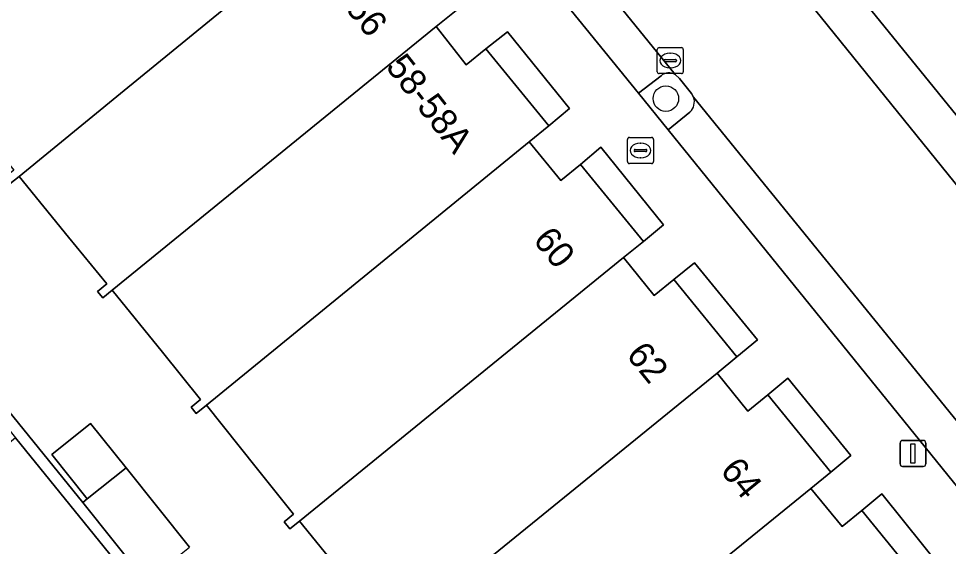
# Model space of a CAD drawing. Extents: x 161772 to 163126, y 383092 to 383917.
# Drawn here: x 162185.57 to 162221.23, y 383235.01 to 383255.24 of the extents above; entities that cross this region are included whole.
import ezdxf

# ---------------------------------------------------------------- set-up
doc = ezdxf.new("R2010")
doc.units = 0
for name, color, linetype in [('IMGEO_Boom', 7, 'Continuous'), ('IMGEO_Brandkraan', 7, 'Continuous'), ('IMGEO_Erf', 7, 'Continuous'), ('IMGEO_Groenvoorziening', 7, 'Continuous'), ('IMGEO_Kolk', 7, 'Continuous'), ('IMGEO_Lichtmast', 7, 'Continuous'), ('IMGEO_Pand', 7, 'Continuous'), ('IMGEO_Pand_nummerreeks', 7, 'Continuous'), ('IMGEO_Parkeervlak_open', 7, 'Continuous'), ('IMGEO_Rijbaan_lokaal_open', 7, 'Continuous'), ('IMGEO_Voetpad_open', 7, 'Continuous')]:
    doc.layers.add(name, color=color, linetype=linetype)

msp = doc.modelspace()

# ---------------------------------------------------------------- linework, layer by layer
at = {"layer": 'IMGEO_Boom'}
msp.add_circle((162210.392, 383252.172), 0.489, dxfattribs=at)
at = {"layer": 'IMGEO_Brandkraan'}
for p, q in [((162208.919, 383249.757), (162208.919, 383250.609)), ((162208.994, 383250.683), (162209.846, 383250.683)), ((162209.407, 383250.463), (162209.432, 383250.463)), ((162209.92, 383250.609), (162209.92, 383249.757)), ((162209.178, 383250.177), (162209.178, 383250.189)), ((162209.616, 383250.14), (162209.218, 383250.14)), ((162209.221, 383250.226), (162209.619, 383250.226)), ((162209.662, 383250.189), (162209.662, 383250.177)), ((162209.43, 383249.903), (162209.405, 383249.903)), ((162209.846, 383249.683), (162208.994, 383249.683))]:
    msp.add_line(p, q, dxfattribs=at)
for points in [[(162208.919, 383249.757), (162208.919, 383250.609)], [(162208.994, 383250.683), (162209.846, 383250.683)], [(162209.92, 383250.609), (162209.92, 383249.757)], [(162209.846, 383249.683), (162208.994, 383249.683)]]:
    msp.add_lwpolyline(points, dxfattribs=at)
for centre, radius, start, end in [((162208.996, 383250.607), 0.0765, 91.552, 178.448), ((162208.996, 383250.607), 0.0765, 91.552, 178.448), ((162209.844, 383250.607), 0.0765, 1.552, 88.448), ((162209.844, 383250.607), 0.0765, 1.552, 88.448), ((162209.218, 383250.186), 0.0403, 85.8775, 175.7526), ((162209.215, 383250.176), 0.0366, 178.938, 274.7102), ((162209.619, 383250.183), 0.043, 264.8664, 352.4533), ((162209.623, 383250.188), 0.0386, 1.7309, 96.639), ((162208.996, 383249.759), 0.0765, 181.552, 268.448), ((162208.996, 383249.759), 0.0765, 181.552, 268.448), ((162209.844, 383249.759), 0.0765, 271.552, 358.448), ((162209.844, 383249.759), 0.0765, 271.552, 358.448)]:
    msp.add_arc(centre, radius, start, end, dxfattribs=at)
for centre, major_axis, ratio, start_param, end_param in [((162209.406, 383250.183), (-0.387, 0.002), 0.722429, 4.712389, 7.853982), ((162209.431, 383250.183), (-0.39, 0.002), 0.717154, 1.570796, 4.712389)]:
    msp.add_ellipse(centre, major_axis=major_axis, ratio=ratio, start_param=start_param, end_param=end_param, dxfattribs=at)
at = {"layer": 'IMGEO_Erf'}
for points in [[(162206.699, 383251.789), (162204.316, 383254.726), (162203.489, 383254.083), (162205.905, 383251.131)], [(162210.305, 383247.34), (162207.902, 383250.305), (162207.123, 383249.651), (162209.53, 383246.696)], [(162213.905, 383242.922), (162211.488, 383245.875), (162210.702, 383245.245), (162213.117, 383242.274)], [(162217.481, 383238.49), (162215.073, 383241.454), (162214.301, 383240.819), (162216.714, 383237.853)], [(162221.061, 383234.05), (162218.677, 383237.028), (162217.911, 383236.39), (162220.316, 383233.439)]]:
    msp.add_lwpolyline(points, close=True, dxfattribs=at)
for points in [[(162173.428, 383254.661), (162188.03, 383236.697), (162188.203, 383236.836), (162186.847, 383238.532), (162188.329, 383239.717), (162189.689, 383238.023), (162192.117, 383234.985)], [(162198.234, 383233.655), (162196.337, 383235.979), (162195.976, 383235.684), (162195.754, 383235.956), (162196.107, 383236.243), (162194.681, 383238.032), (162192.773, 383240.419), (162192.383, 383240.107), (162192.192, 383240.352), (162192.548, 383240.644), (162191.083, 383242.453), (162189.157, 383244.825), (162188.796, 383244.532), (162188.595, 383244.774), (162188.948, 383245.068), (162187.481, 383246.868), (162185.585, 383249.193), (162185.228, 383248.902)]]:
    msp.add_lwpolyline(points, dxfattribs=at)
at = {"layer": 'IMGEO_Groenvoorziening'}
msp.add_lwpolyline([(162190.459, 383233.659), (162188.03, 383236.697), (162173.428, 383254.661), (162173.289, 383254.552), (162173.146, 383254.439), (162174.365, 383252.955), (162176.045, 383250.864), (162178.317, 383248.034), (162182.983, 383242.224), (162185.448, 383239.173), (162190.168, 383233.361), (162192.66, 383230.289), (162197.374, 383224.458), (162199.85, 383221.412), (162204.562, 383215.596), (162204.746, 383215.747), (162204.929, 383215.895)], close=True, dxfattribs=at)
for points in [[(162210.209, 383253.049), (162209.342, 383252.374), (162210.482, 383250.975), (162211.316, 383251.653)], [(162211.451, 383252.228), (162211.378, 383252.361), (162210.911, 383252.943), (162210.75, 383253.091)]]:
    msp.add_lwpolyline(points, dxfattribs=at)
for centre, radius, start, end in [((162210.51, 383252.671), 0.484, 60.3214, 128.557), ((162210.955, 383252.041), 0.53, 312.9358, 20.6388)]:
    msp.add_arc(centre, radius, start, end, dxfattribs=at)
at = {"layer": 'IMGEO_Kolk'}
for p, q in [((162210.06, 383253.202), (162210.06, 383254.054)), ((162210.135, 383254.128), (162210.987, 383254.128)), ((162211.061, 383254.054), (162211.061, 383253.202)), ((162210.319, 383253.622), (162210.319, 383253.634)), ((162210.362, 383253.671), (162210.76, 383253.671)), ((162210.548, 383253.908), (162210.573, 383253.908)), ((162210.803, 383253.634), (162210.803, 383253.622)), ((162210.757, 383253.585), (162210.359, 383253.585)), ((162210.571, 383253.348), (162210.546, 383253.348)), ((162210.987, 383253.128), (162210.135, 383253.128))]:
    msp.add_line(p, q, dxfattribs=at)
for points in [[(162210.06, 383253.202), (162210.06, 383254.054)], [(162210.135, 383254.128), (162210.987, 383254.128)], [(162211.061, 383254.054), (162211.061, 383253.202)], [(162210.987, 383253.128), (162210.135, 383253.128)]]:
    msp.add_lwpolyline(points, dxfattribs=at)
for centre, radius, start, end in [((162210.137, 383254.052), 0.0765, 91.552, 178.448), ((162210.137, 383254.052), 0.0765, 91.552, 178.448), ((162210.985, 383254.052), 0.0765, 1.552, 88.448), ((162210.985, 383254.052), 0.0765, 1.552, 88.448), ((162210.359, 383253.631), 0.0403, 85.8775, 175.7526), ((162210.764, 383253.633), 0.0386, 1.7309, 96.639), ((162210.356, 383253.621), 0.0366, 178.938, 274.7102), ((162210.76, 383253.628), 0.043, 264.8664, 352.4533), ((162210.137, 383253.204), 0.0765, 181.552, 268.448), ((162210.137, 383253.204), 0.0765, 181.552, 268.448), ((162210.985, 383253.204), 0.0765, 271.552, 358.448), ((162210.985, 383253.204), 0.0765, 271.552, 358.448)]:
    msp.add_arc(centre, radius, start, end, dxfattribs=at)
for centre, major_axis, ratio, start_param, end_param in [((162210.547, 383253.628), (-0.387, 0.002), 0.722429, 4.712389, 7.853982), ((162210.572, 383253.628), (-0.39, 0.002), 0.717154, 1.570796, 4.712389)]:
    msp.add_ellipse(centre, major_axis=major_axis, ratio=ratio, start_param=start_param, end_param=end_param, dxfattribs=at)
at = {"layer": 'IMGEO_Lichtmast'}
for p, q in [((162219.472, 383239.074), (162220.262, 383239.074)), ((162220.262, 383239.074), (162219.472, 383239.074)), ((162219.372, 383238.174), (162219.372, 383238.974)), ((162219.372, 383238.974), (162219.372, 383238.174)), ((162220.362, 383238.974), (162220.362, 383238.174)), ((162220.362, 383238.174), (162220.362, 383238.974)), ((162220.262, 383238.074), (162219.472, 383238.074)), ((162219.472, 383238.074), (162220.262, 383238.074))]:
    msp.add_line(p, q, dxfattribs=at)
msp.add_lwpolyline([(162219.792, 383238.949), (162219.942, 383238.949), (162219.942, 383238.199), (162219.792, 383238.199), (162219.792, 383238.949)], dxfattribs=at)
for centre, start, end in [((162219.472, 383238.974), 90, 180), ((162219.472, 383238.974), 90, 180), ((162220.262, 383238.974), 0, 90), ((162220.262, 383238.974), 360, 90), ((162219.472, 383238.174), 180, 270), ((162219.472, 383238.174), 180, 270), ((162220.262, 383238.174), 270, 0), ((162220.262, 383238.174), 270, 0)]:
    msp.add_arc(centre, 0.1, start, end, dxfattribs=at)
at = {"layer": 'IMGEO_Pand'}
for points in [[(162181.976, 383253.618), (162183.872, 383251.293), (162185.389, 383249.433), (162185.032, 383249.142), (162185.228, 383248.902), (162185.585, 383249.193), (162189.475, 383252.365), (162198.038, 383259.371), (162198.791, 383259.998), (162196.337, 383262.943), (162195.584, 383262.315), (162194.393, 383263.783)], [(162201.58, 383254.93), (162202.344, 383255.544), (162199.952, 383258.519), (162199.188, 383257.905), (162198.038, 383259.371), (162189.475, 383252.365), (162185.585, 383249.193), (162187.481, 383246.868), (162188.948, 383245.068), (162188.595, 383244.774), (162188.796, 383244.532), (162189.157, 383244.825)], [(162205.146, 383250.51), (162205.905, 383251.131), (162203.489, 383254.083), (162202.731, 383253.463), (162201.58, 383254.93), (162189.157, 383244.825), (162191.083, 383242.453), (162192.548, 383240.644), (162192.192, 383240.352), (162192.383, 383240.107), (162192.773, 383240.419)], [(162205.146, 383250.51), (162192.773, 383240.419), (162194.681, 383238.032), (162196.107, 383236.243), (162195.754, 383235.956), (162195.976, 383235.684), (162196.337, 383235.979), (162208.771, 383246.077), (162209.53, 383246.696), (162207.123, 383249.651), (162206.363, 383249.032)], [(162212.357, 383241.656), (162213.117, 383242.274), (162210.702, 383245.245), (162209.942, 383244.626), (162208.771, 383246.077), (162196.337, 383235.979), (162198.234, 383233.655), (162199.707, 383231.811), (162199.354, 383231.524), (162199.571, 383231.257), (162203.785, 383234.688)], [(162215.953, 383237.235), (162216.714, 383237.853), (162214.301, 383240.819), (162213.541, 383240.2), (162212.357, 383241.656), (162203.785, 383234.688), (162205.7, 383232.379), (162201.855, 383229.19), (162203.308, 383227.379), (162202.955, 383227.092), (162203.162, 383226.845), (162206.101, 383229.233), (162207.43, 383230.312)], [(162188.203, 383236.836), (162189.689, 383238.023), (162188.329, 383239.717), (162186.847, 383238.532)], [(162189.689, 383238.023), (162188.203, 383236.836), (162188.03, 383236.697), (162190.459, 383233.659), (162192.117, 383234.985)], [(162219.557, 383232.82), (162220.316, 383233.439), (162217.911, 383236.39), (162217.151, 383235.77), (162215.953, 383237.235), (162207.43, 383230.312), (162206.101, 383229.233), (162209.689, 383224.776), (162211.044, 383225.866)]]:
    msp.add_lwpolyline(points, close=True, dxfattribs=at)
at = {"layer": 'IMGEO_Parkeervlak_open'}
for points in [[(162210.75, 383253.091), (162195.372, 383272.031)], [(162195.241, 383271.404), (162194.417, 383270.712), (162209.342, 383252.374), (162210.209, 383253.049)], [(162227.198, 383244.566), (162209.855, 383265.916), (162208.938, 383265.167)], [(162208.372, 383265.153), (162227.262, 383241.79), (162227.256, 383242.194), (162227.436, 383243.831)], [(162222.707, 383236.394), (162224.409, 383236.301), (162211.451, 383252.228)], [(162211.316, 383251.653), (162210.482, 383250.975), (162222.03, 383236.729)]]:
    msp.add_lwpolyline(points, dxfattribs=at)
msp.add_lwpolyline([(162186.28, 383230.099), (162190.168, 383233.361), (162185.448, 383239.173), (162181.557, 383235.938)], close=True, dxfattribs=at)
for centre, radius, start, end in [((162210.51, 383252.671), 0.484, 60.3214, 128.557), ((162210.955, 383252.041), 0.53, 312.9358, 20.6388)]:
    msp.add_arc(centre, radius, start, end, dxfattribs=at)
at = {"layer": 'IMGEO_Rijbaan_lokaal_open'}
for points in [[(162227.262, 383241.79), (162208.372, 383265.153), (162208.258, 383265.276), (162207.777, 383265.84), (162207.69, 383265.974), (162189.054, 383288.859)], [(162186.063, 383283.993), (162186.904, 383282.951), (162187.192, 383282.14), (162194.747, 383272.77), (162195.372, 383272.031), (162210.75, 383253.091), (162210.911, 383252.943), (162211.378, 383252.361), (162211.451, 383252.228), (162224.409, 383236.301)]]:
    msp.add_lwpolyline(points, dxfattribs=at)
at = {"layer": 'IMGEO_Voetpad_open'}
for points in [[(162222.03, 383236.729), (162210.482, 383250.975), (162209.342, 383252.374), (162194.417, 383270.712)], [(162208.938, 383265.167), (162209.855, 383265.916), (162227.198, 383244.566)], [(162202.344, 383255.544), (162201.58, 383254.93), (162202.731, 383253.463), (162203.489, 383254.083), (162204.316, 383254.726), (162206.699, 383251.789), (162205.905, 383251.131), (162205.146, 383250.51), (162206.363, 383249.032), (162207.123, 383249.651), (162207.902, 383250.305), (162210.305, 383247.34), (162209.53, 383246.696), (162208.771, 383246.077), (162209.942, 383244.626), (162210.702, 383245.245), (162211.488, 383245.875), (162213.905, 383242.922), (162213.117, 383242.274), (162212.357, 383241.656), (162213.541, 383240.2), (162214.301, 383240.819), (162215.073, 383241.454), (162217.481, 383238.49), (162216.714, 383237.853), (162215.953, 383237.235), (162217.151, 383235.77), (162217.911, 383236.39), (162218.677, 383237.028), (162221.061, 383234.05)]]:
    msp.add_lwpolyline(points, dxfattribs=at)

# ---------------------------------------------------------------- texts
at = {"layer": 'IMGEO_Pand_nummerreeks'}
for s, rotation, p in [('56', 308.7948, (162198.075, 383255.618)), ('58-58A', 308.1187, (162199.616, 383253.384)), ('60', 309.1597, (162205.265, 383246.738)), ('62', 309.1099, (162208.841, 383242.334)), ('64', 309.1271, (162212.443, 383237.905))]:
    msp.add_text(s, height=1, rotation=rotation, dxfattribs=at).set_placement(p)

doc.saveas('drawing.dxf')
